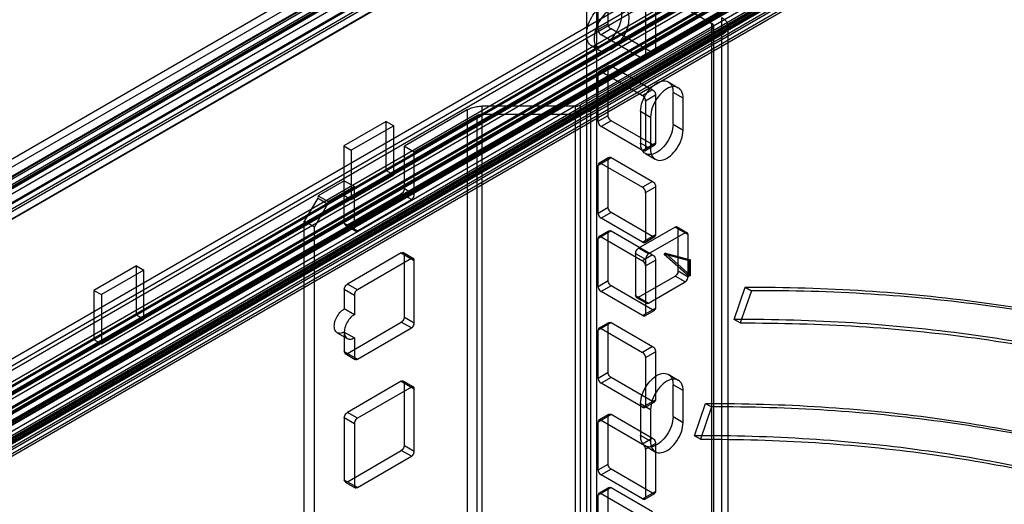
# Model space of a CAD drawing. Header units: millimetres. Extents: x 188 to 1028, y 131 to 1566.
# Tile 296 of 326: x 811 to 950, y 1185 to 1253. Entities that reach past the tile are written whole.
import ezdxf

# ---------------------------------------------------------------- set-up
doc = ezdxf.new("R2010")
doc.units = ezdxf.units.MM
doc.header["$LTSCALE"] = 110.325218
doc.layers.get('0').update_dxf_attribs({"linetype": 'CONTINUOUS'})

msp = doc.modelspace()

# ---------------------------------------------------------------- linework, layer by layer
at = {"color": 7, "linetype": 'CONTINUOUS'}
for p, q in [((627.41, 1128.31), (947.17, 1312.92)), ((947.17, 1311.7), (627.41, 1127.09)), ((631.48, 1128.09), (947.7, 1310.66)), ((947.6, 1310.67), (631.52, 1128.18)), ((632.54, 1127.64), (948.62, 1310.13)), ((948.76, 1309.88), (632.68, 1127.4)), ((632.68, 1127.15), (948.76, 1309.64)), ((949.11, 1309.02), (633.04, 1126.54)), ((630.95, 1127.5), (945.05, 1308.84)), ((946.11, 1308.23), (632.01, 1126.89)), ((632.68, 1124.95), (949.11, 1307.64)), ((948.86, 1307.66), (632.79, 1125.18)), ((947.56, 1306), (631.48, 1123.52)), ((631.62, 1123.27), (947.7, 1305.76)), ((948.76, 1305.31), (632.54, 1122.74)), ((948.72, 1305.22), (632.64, 1122.73)), ((641.87, 1098.17), (995.85, 1302.53)), ((995.85, 1301.55), (641.87, 1097.19)), ((642.58, 1095.96), (996.56, 1300.33)), ((997.41, 1299.84), (643.43, 1095.47)), ((653.19, 1114.9), (969.26, 1297.39)), ((653.61, 1114.17), (970.11, 1296.9)), ((969.48, 1295.88), (653.4, 1113.39)), ((654.25, 1111.68), (972.45, 1295.39)), ((971.53, 1294.69), (654.11, 1111.43)), ((654.11, 1112.17), (970.18, 1294.65)), ((654.25, 1110.7), (972.45, 1294.41)), ((655.31, 1111.47), (971.39, 1293.96)), ((971.43, 1294.7), (655.35, 1112.22)), ((972.73, 1294.41), (655.45, 1111.23)), ((972.63, 1294.18), (656.55, 1111.69)), ((656.65, 1111.96), (972.87, 1294.53)), ((972.77, 1294.54), (656.69, 1112.06)), ((659.06, 1111.52), (975.13, 1294)), ((654.81, 1110.21), (970.89, 1292.69)), ((657.02, 1110.32), (973.1, 1292.81)), ((973.22, 1292.66), (657.15, 1110.17)), ((657.31, 1109.75), (973.38, 1292.23)), ((975.06, 1293.27), (658.99, 1110.78)), ((659.13, 1110.54), (975.2, 1293.02)), ((975.2, 1292.98), (659.13, 1110.49)), ((659.48, 1109.88), (975.56, 1292.37)), ((973.51, 1292.08), (657.43, 1109.6)), ((658.49, 1108.98), (974.57, 1291.47)), ((974.67, 1291.46), (658.59, 1108.97)), ((974.69, 1291.48), (658.61, 1109)), ((658.78, 1109.23), (974.85, 1291.71)), ((974.88, 1291.73), (658.8, 1109.25)), ((974.98, 1291.72), (658.9, 1109.24)), ((659.13, 1109.11), (975.2, 1291.59)), ((975.27, 1291.53), (659.2, 1109.04)), ((976.18, 1292.01), (660.11, 1109.52)), ((976.28, 1292), (660.21, 1109.51)), ((660.25, 1109.62), (976.32, 1292.11)), ((975.44, 1290.07), (659.36, 1107.58)), ((659.72, 1107.27), (975.79, 1289.76)), ((976.02, 1289.47), (659.94, 1106.99)), ((660.19, 1107.81), (976.26, 1290.3)), ((976.33, 1290.12), (660.26, 1107.63)), ((660.26, 1107.02), (976.33, 1289.5)), ((976.27, 1289.37), (660.2, 1106.88)), ((623.7, 1094.12), (937.8, 1275.47)), ((623.7, 1092.9), (937.8, 1274.24)), ((630.24, 1090.35), (945.05, 1272.1)), ((946.11, 1271.49), (630.24, 1089.12)), ((630.74, 1090.3), (944.84, 1271.64)), ((631.49, 1089), (945.59, 1270.34)), ((892.83, 1261.64), (908.52, 1252.57)), ((890.85, 391), (890.85, 1260.33)), ((892.26, 391.82), (892.26, 1261.15)), ((893.85, 1252.51), (893.85, 1259.29)), ((892.44, 1251.69), (892.44, 1258.47)), ((900.57, 1255.41), (900.57, 1248.63)), ((899.15, 1254.59), (899.15, 1247.82)), ((909.94, 376.71), (909.94, 1253.39)), ((892.44, 1251.69), (893.85, 1252.51)), ((908.52, 377.53), (908.52, 1252.57)), ((908.82, 377.94), (908.82, 1252.16)), ((910.82, 377.94), (910.82, 1252.16)), ((908.52, 1251.76), (889.96, 1241.04)), ((909.94, 1250.94), (891.37, 1240.22)), ((894.28, 1251.78), (892.86, 1250.96)), ((898.73, 1247.57), (892.86, 1250.96)), ((900.14, 1248.39), (894.28, 1251.78)), ((891.54, 1249.39), (892.6, 1248.78)), ((898.73, 1247.57), (900.57, 1248.63)), ((899.03, 1247.54), (900.44, 1248.36)), ((892.44, 1245.51), (894.28, 1246.57)), ((892.56, 1245.78), (893.98, 1246.6)), ((893.85, 1239.55), (893.85, 1246.33)), ((894.28, 1246.57), (900.14, 1243.18)), ((892.44, 1238.73), (892.44, 1245.51)), ((892.86, 1245.75), (898.73, 1242.37)), ((902.37, 1244.29), (903.78, 1243.48)), ((900.14, 1243.18), (898.73, 1242.37)), ((899.15, 1241.63), (900.57, 1242.45)), ((900.57, 1242.45), (900.57, 1235.67)), ((903.04, 1238.31), (903.04, 1242.81)), ((904.46, 1241.99), (903.04, 1242.81)), ((876.06, 365.48), (876.06, 1240.87)), ((889.25, 1240.87), (876.06, 1240.87)), ((889.25, 365.48), (889.25, 1240.87)), ((889.96, 366.81), (889.96, 1241.04)), ((899.15, 1241.63), (899.15, 1234.85)), ((904.46, 1237.5), (904.46, 1241.99)), ((873.94, 1240.36), (865.04, 1235.22)), ((875.35, 1239.54), (866.45, 1234.41)), ((873.94, 1240.36), (873.94, 366.13)), ((875.35, 365.31), (875.35, 1239.54)), ((889.25, 1239.71), (876.06, 1239.71)), ((891.37, 1240.22), (891.37, 365.99)), ((892.44, 1238.73), (893.85, 1239.55)), ((898.45, 1240.15), (898.45, 1235.66)), ((898.45, 1240.15), (899.86, 1239.34)), ((899.86, 1239.34), (899.86, 1234.84)), ((862.49, 1238.72), (856.48, 1235.25)), ((863.55, 1238.11), (857.54, 1234.64)), ((862.49, 1231.78), (862.49, 1238.72)), ((862.49, 1238.72), (863.55, 1238.11)), ((863.55, 1231.17), (863.55, 1238.11)), ((894.28, 1238.81), (892.86, 1238)), ((898.73, 1234.61), (892.86, 1238)), ((900.14, 1235.43), (894.28, 1238.81)), ((903.04, 1238.31), (904.46, 1237.5)), ((856.48, 1235.25), (856.48, 1228.31)), ((856.48, 1235.25), (857.54, 1234.64)), ((865.04, 1229.22), (865.04, 1235.22)), ((865.04, 1235.22), (866.45, 1234.41)), ((899.86, 1234.84), (898.45, 1235.66)), ((898.73, 1234.61), (900.57, 1235.67)), ((899.03, 1234.58), (900.44, 1235.4)), ((857.54, 1234.64), (857.54, 1227.7)), ((866.45, 1228.4), (866.45, 1234.41)), ((899.12, 1234.17), (900.53, 1233.36)), ((892.44, 1232.55), (894.28, 1233.61)), ((892.44, 1225.77), (892.44, 1232.55)), ((892.56, 1232.82), (893.98, 1233.64)), ((892.86, 1232.79), (898.73, 1229.4)), ((893.85, 1226.59), (893.85, 1233.36)), ((894.28, 1233.61), (900.14, 1230.22)), ((856.48, 1228.31), (862.49, 1231.78)), ((857.54, 1227.7), (863.55, 1231.17)), ((862.49, 1231.78), (863.55, 1231.17)), ((856.55, 1230.32), (852.87, 1228.2)), ((856.55, 1224.32), (856.55, 1230.32)), ((856.55, 1230.32), (857.97, 1229.51)), ((900.14, 1230.22), (898.73, 1229.4)), ((852.87, 1228.2), (854.28, 1227.38)), ((857.97, 1229.51), (854.28, 1227.38)), ((856.48, 1228.31), (857.54, 1227.7)), ((856.98, 1224.08), (864.61, 1228.49)), ((857.97, 1223.51), (857.97, 1229.51)), ((866.03, 1227.67), (864.61, 1228.49)), ((865.04, 1229.22), (866.45, 1228.4)), ((899.15, 1228.67), (900.57, 1229.49)), ((899.15, 1228.67), (899.15, 1221.89)), ((900.57, 1229.49), (900.57, 1222.71)), ((852.78, 1227.88), (850.89, 1224.61)), ((852.31, 1223.79), (854.2, 1227.06)), ((854.18, 1227.03), (852.77, 1227.85)), ((858.39, 1223.26), (866.03, 1227.67)), ((892.44, 1225.77), (893.85, 1226.59)), ((894.28, 1225.85), (892.86, 1225.04)), ((900.14, 1222.46), (894.28, 1225.85)), ((850.89, 355.28), (850.89, 1224.61)), ((852.31, 1223.79), (850.89, 1224.61)), ((856.55, 1224.32), (858.39, 1223.26)), ((856.68, 1224.05), (858.09, 1223.23)), ((898.73, 1221.65), (892.86, 1225.04)), ((852.31, 354.46), (852.31, 1223.79)), ((894.28, 1223.24), (892.44, 1222.18)), ((892.56, 1222.45), (893.98, 1223.27)), ((893.85, 1216.22), (893.85, 1222.99)), ((894.28, 1223.24), (900.14, 1219.85)), ((903.33, 1223.78), (898.16, 1220.8)), ((898.73, 1221.65), (900.57, 1222.71)), ((904.74, 1222.96), (899.58, 1219.98)), ((903.33, 1223.78), (905.16, 1222.72)), ((903.63, 1223.81), (905.04, 1222.99)), ((903.75, 1217.58), (903.75, 1223.54)), ((905.16, 1216.76), (905.16, 1222.72)), ((892.44, 1215.4), (892.44, 1222.18)), ((892.86, 1222.42), (898.73, 1219.03)), ((899.03, 1221.62), (900.44, 1222.43)), ((864.61, 1220.14), (856.98, 1215.73)), ((864.61, 1220.14), (866.45, 1219.08)), ((864.91, 1220.17), (866.33, 1219.35)), ((865.04, 1211.07), (865.04, 1219.89)), ((897.74, 1220.07), (897.74, 1214.11)), ((897.74, 1220.07), (899.15, 1219.25)), ((899.58, 1219.98), (898.16, 1220.8)), ((900.14, 1219.85), (898.73, 1219.03)), ((901.98, 1220.1), (901.77, 1219.97)), ((905.31, 1219.03), (901.77, 1219.97)), ((901.77, 1219.97), (905.31, 1216.84)), ((901.98, 1220.1), (905.52, 1219.15)), ((905.52, 1216.96), (901.98, 1220.1)), ((866.03, 1219.32), (858.39, 1214.91)), ((866.45, 1210.26), (866.45, 1219.08)), ((899.15, 1219.25), (899.15, 1211.52)), ((899.15, 1218.3), (900.57, 1219.12)), ((900.57, 1219.12), (900.57, 1212.34)), ((905.52, 1219.15), (905.31, 1219.03)), ((905.31, 1216.84), (905.31, 1219.03)), ((905.52, 1216.96), (905.52, 1219.15)), ((827.14, 1218.31), (821.13, 1214.84)), ((828.2, 1217.7), (822.19, 1214.23)), ((827.14, 1211.37), (827.14, 1218.31)), ((827.14, 1218.31), (828.2, 1217.7)), ((828.2, 1210.76), (828.2, 1217.7)), ((903.75, 1217.58), (905.16, 1216.76)), ((858.39, 1214.91), (856.98, 1215.73)), ((892.44, 1215.4), (893.85, 1216.22)), ((898.16, 1213.86), (903.33, 1216.84)), ((899.58, 1213.04), (904.74, 1216.02)), ((904.74, 1216.02), (903.33, 1216.84)), ((905.52, 1216.96), (905.31, 1216.84)), ((821.13, 1214.84), (821.13, 1207.9)), ((821.13, 1214.84), (822.19, 1214.23)), ((822.19, 1214.23), (822.19, 1207.29)), ((856.55, 1214.99), (856.55, 1212.22)), ((856.55, 1214.99), (857.97, 1214.18)), ((894.28, 1215.48), (892.86, 1214.67)), ((898.73, 1211.28), (892.86, 1214.67)), ((900.14, 1212.09), (894.28, 1215.48)), ((911.69, 1210.72), (913.26, 1215.28)), ((914.11, 1214.79), (912.54, 1210.23)), ((913.26, 1215.28), (914.11, 1214.79)), ((857.97, 1214.18), (857.97, 1211.4)), ((897.74, 1214.11), (899.58, 1213.04)), ((897.86, 1213.83), (899.28, 1213.01)), ((857.97, 1211.4), (856.55, 1212.22)), ((898.73, 1211.28), (900.57, 1212.34)), ((899.03, 1211.25), (900.44, 1212.06)), ((821.13, 1207.9), (827.14, 1211.37)), ((822.19, 1207.29), (828.2, 1210.76)), ((827.14, 1211.37), (828.2, 1210.76)), ((856.98, 1205.93), (864.61, 1210.34)), ((866.03, 1209.52), (864.61, 1210.34)), ((865.04, 1211.07), (866.45, 1210.26)), ((894.28, 1210.28), (892.44, 1209.22)), ((892.56, 1209.49), (893.98, 1210.31)), ((894.28, 1210.28), (900.14, 1206.89)), ((912.54, 1210.23), (911.69, 1210.72)), ((855.55, 1208.85), (856.97, 1208.04)), ((856.55, 1208.95), (856.55, 1206.18)), ((856.55, 1208.95), (857.97, 1208.14)), ((858.39, 1205.11), (866.03, 1209.52)), ((892.44, 1202.44), (892.44, 1209.22)), ((892.86, 1209.46), (898.73, 1206.07)), ((893.85, 1203.26), (893.85, 1210.03)), ((821.13, 1207.9), (822.19, 1207.29)), ((857.97, 1208.14), (857.97, 1205.36)), ((856.55, 1206.18), (858.39, 1205.11)), ((856.68, 1205.9), (858.09, 1205.08)), ((900.14, 1206.89), (898.73, 1206.07)), ((899.15, 1205.34), (900.57, 1206.15)), ((900.57, 1206.15), (900.57, 1199.38)), ((899.15, 1205.34), (899.15, 1198.56)), ((892.44, 1202.44), (893.85, 1203.26)), ((864.61, 1201.99), (856.98, 1197.58)), ((864.61, 1201.99), (866.45, 1200.93)), ((864.91, 1202.02), (866.33, 1201.2)), ((865.04, 1192.93), (865.04, 1201.75)), ((894.28, 1202.52), (892.86, 1201.7)), ((898.73, 1198.32), (892.86, 1201.7)), ((900.14, 1199.13), (894.28, 1202.52)), ((902.37, 1202.97), (903.78, 1202.15)), ((866.03, 1201.17), (858.39, 1196.77)), ((866.45, 1192.11), (866.45, 1200.93)), ((903.04, 1196.99), (903.04, 1201.48)), ((904.46, 1200.66), (903.04, 1201.48)), ((904.46, 1196.17), (904.46, 1200.66)), ((898.73, 1198.32), (900.57, 1199.38)), ((899.03, 1198.29), (900.44, 1199.1)), ((858.39, 1196.77), (856.98, 1197.58)), ((898.45, 1198.83), (898.45, 1194.34)), ((898.45, 1198.83), (899.86, 1198.01)), ((899.86, 1198.01), (899.86, 1193.52)), ((906.06, 1194.28), (907.63, 1198.85)), ((908.48, 1198.36), (906.91, 1193.79)), ((907.63, 1198.85), (908.48, 1198.36)), ((856.55, 1196.85), (856.55, 1188.03)), ((856.55, 1196.85), (857.97, 1196.03)), ((892.44, 1196.25), (894.28, 1197.32)), ((892.44, 1189.48), (892.44, 1196.25)), ((892.56, 1196.53), (893.98, 1197.35)), ((892.86, 1196.5), (898.73, 1193.11)), ((893.85, 1190.29), (893.85, 1197.07)), ((894.28, 1197.32), (900.14, 1193.93)), ((903.04, 1196.99), (904.46, 1196.17)), ((857.97, 1196.03), (857.97, 1187.21)), ((899.86, 1193.52), (898.45, 1194.34)), ((900.14, 1193.93), (898.73, 1193.11)), ((906.91, 1193.79), (906.06, 1194.28)), ((856.98, 1187.78), (864.61, 1192.19)), ((866.03, 1191.38), (864.61, 1192.19)), ((865.04, 1192.93), (866.45, 1192.11)), ((899.12, 1192.85), (900.53, 1192.03)), ((899.15, 1192.38), (900.57, 1193.19)), ((899.15, 1192.38), (899.15, 1185.6)), ((900.57, 1193.19), (900.57, 1186.42)), ((858.39, 1186.97), (866.03, 1191.38)), ((892.44, 1189.48), (893.85, 1190.29)), ((894.28, 1189.56), (892.86, 1188.74)), ((900.14, 1186.17), (894.28, 1189.56)), ((858.39, 1186.97), (856.55, 1188.03)), ((898.73, 1185.35), (892.86, 1188.74)), ((856.68, 1187.75), (858.09, 1186.94)), ((894.28, 1186.95), (892.44, 1185.88)), ((892.56, 1186.16), (893.98, 1186.98)), ((893.85, 1179.92), (893.85, 1186.7)), ((894.28, 1186.95), (900.14, 1183.56)), ((898.73, 1185.35), (900.57, 1186.42)), ((892.44, 1179.11), (892.44, 1185.88)), ((892.86, 1186.13), (898.73, 1182.74)), ((899.03, 1185.32), (900.44, 1186.14))]:
    msp.add_line(p, q, dxfattribs=at)
for points, knots in [([(890.81, 1250.99), (890.81, 1251.4), (890.96, 1252.26), (891.49, 1253.45), (892.27, 1254.51), (893.18, 1255.28), (894.14, 1255.68), (895.08, 1255.55), (895.68, 1254.81), (895.76, 1254.19), (895.76, 1253.85)], [0, 0, 0, 0, 0.139572, 0.292523, 0.444821, 0.583636, 0.698028, 0.791055, 0.884598, 1, 1, 1, 1]), ([(896.82, 1253.24), (896.82, 1253.57), (896.74, 1254.19), (896.15, 1254.93), (895.22, 1255.07), (894.26, 1254.68), (893.34, 1253.92), (892.56, 1252.86), (892.03, 1251.65), (891.87, 1250.79), (891.87, 1250.38)], [0, 0, 0, 0, 0.114864, 0.207597, 0.299913, 0.413869, 0.552143, 0.705066, 0.859645, 1, 1, 1, 1]), ([(895.76, 1253.85), (895.76, 1253.44), (895.61, 1252.59), (895.08, 1251.39), (894.31, 1250.33), (893.39, 1249.56), (892.43, 1249.16), (891.49, 1249.29), (890.89, 1250.03), (890.81, 1250.65), (890.81, 1250.99)], [0, 0, 0, 0, 0.139572, 0.292523, 0.444821, 0.583636, 0.698028, 0.791055, 0.884598, 1, 1, 1, 1]), ([(891.87, 1250.38), (891.87, 1250.04), (891.95, 1249.42), (892.54, 1248.69), (893.47, 1248.54), (894.43, 1248.93), (895.35, 1249.7), (896.13, 1250.76), (896.67, 1251.96), (896.82, 1252.83), (896.82, 1253.24)], [0, 0, 0, 0, 0.114864, 0.207597, 0.299913, 0.413869, 0.552143, 0.705066, 0.859645, 1, 1, 1, 1]), ([(909.94, 1253.39), (910.19, 1253.25), (910.61, 1252.92), (910.91, 1252.16), (910.61, 1251.41), (910.19, 1251.08), (909.94, 1250.94)], [0, 0, 0, 0, 0.277328, 0.500001, 0.722674, 1, 1, 1, 1]), ([(894.28, 1251.78), (894.2, 1251.82), (894.05, 1251.96), (893.9, 1252.21), (893.85, 1252.41), (893.85, 1252.51)], [0, 0, 0, 0, 0.314239, 0.6563, 1, 1, 1, 1]), ([(908.52, 1251.76), (908.63, 1251.82), (908.82, 1251.97), (908.82, 1252.36), (908.63, 1252.51), (908.52, 1252.57)], [0, 0, 0, 0, 0.356071, 0.643815, 1, 1, 1, 1]), ([(892.44, 1251.69), (892.44, 1251.6), (892.48, 1251.41), (892.63, 1251.15), (892.77, 1251.01), (892.86, 1250.96)], [0, 0, 0, 0, 0.31424, 0.656302, 1, 1, 1, 1]), ([(898.73, 1247.57), (898.79, 1247.54), (899, 1247.44), (899.15, 1247.69), (899.15, 1247.82)], [0, 0, 0, 0, 0.366154, 1, 1, 1, 1]), ([(900.57, 1248.63), (900.57, 1248.56), (900.54, 1248.34), (900.25, 1248.33), (900.14, 1248.39)], [0, 0, 0, 0, 0.366159, 1, 1, 1, 1]), ([(893.85, 1246.33), (893.85, 1246.4), (893.88, 1246.62), (894.17, 1246.63), (894.28, 1246.57)], [0, 0, 0, 0, 0.366159, 1, 1, 1, 1]), ([(892.86, 1245.75), (892.8, 1245.79), (892.59, 1245.88), (892.44, 1245.63), (892.44, 1245.51)], [0, 0, 0, 0, 0.366154, 1, 1, 1, 1]), ([(898.45, 1240.15), (898.45, 1240.59), (898.64, 1241.51), (899.26, 1242.75), (900.13, 1243.76), (901.12, 1244.4), (902.18, 1244.52), (902.95, 1243.82), (903.04, 1243.16), (903.04, 1242.81)], [0, 0, 0, 0, 0.162808, 0.337915, 0.506803, 0.652034, 0.765633, 0.870556, 1, 1, 1, 1]), ([(904.46, 1241.99), (904.46, 1242.34), (904.37, 1243), (903.6, 1243.7), (902.55, 1243.6), (901.57, 1242.96), (900.68, 1241.95), (900.05, 1240.7), (899.86, 1239.78), (899.86, 1239.34)], [0, 0, 0, 0, 0.130231, 0.233176, 0.344878, 0.489738, 0.658604, 0.836048, 1, 1, 1, 1]), ([(899.15, 1241.63), (899.15, 1241.72), (899.11, 1241.92), (898.97, 1242.17), (898.82, 1242.32), (898.73, 1242.37)], [0, 0, 0, 0, 0.31424, 0.656302, 1, 1, 1, 1]), ([(900.14, 1243.18), (900.22, 1243.14), (900.37, 1243), (900.52, 1242.75), (900.57, 1242.55), (900.57, 1242.45)], [0, 0, 0, 0, 0.314239, 0.6563, 1, 1, 1, 1]), ([(873.94, 1240.36), (874.13, 1240.47), (874.57, 1240.66), (875.29, 1240.83), (875.8, 1240.87), (876.06, 1240.87)], [0, 0, 0, 0, 0.308562, 0.646424, 1, 1, 1, 1]), ([(889.25, 1240.87), (889.34, 1240.87), (889.51, 1240.88), (889.74, 1240.94), (889.89, 1241), (889.96, 1241.04)], [0, 0, 0, 0, 0.353599, 0.691418, 1, 1, 1, 1]), ([(876.06, 1239.71), (875.97, 1239.71), (875.8, 1239.7), (875.56, 1239.64), (875.42, 1239.58), (875.35, 1239.54)], [0, 0, 0, 0, 0.353576, 0.691438, 1, 1, 1, 1]), ([(891.37, 1240.22), (891.17, 1240.11), (890.74, 1239.92), (890.02, 1239.75), (889.51, 1239.71), (889.25, 1239.71)], [0, 0, 0, 0, 0.308562, 0.646424, 1, 1, 1, 1]), ([(894.28, 1238.81), (894.2, 1238.86), (894.05, 1238.99), (893.9, 1239.25), (893.85, 1239.45), (893.85, 1239.55)], [0, 0, 0, 0, 0.314239, 0.6563, 1, 1, 1, 1]), ([(892.44, 1238.73), (892.44, 1238.64), (892.48, 1238.45), (892.63, 1238.19), (892.77, 1238.05), (892.86, 1238)], [0, 0, 0, 0, 0.31424, 0.656302, 1, 1, 1, 1]), ([(903.04, 1238.31), (903.04, 1237.87), (902.85, 1236.96), (902.23, 1235.72), (901.35, 1234.7), (900.37, 1234.06), (899.32, 1233.95), (898.54, 1234.64), (898.45, 1235.31), (898.45, 1235.66)], [0, 0, 0, 0, 0.162893, 0.338518, 0.507398, 0.652856, 0.765203, 0.869081, 1, 1, 1, 1]), ([(899.86, 1234.84), (899.86, 1234.49), (899.95, 1233.83), (900.72, 1233.14), (901.77, 1233.24), (902.75, 1233.87), (903.64, 1234.88), (904.27, 1236.13), (904.46, 1237.05), (904.46, 1237.5)], [0, 0, 0, 0, 0.130231, 0.233176, 0.344878, 0.489738, 0.658604, 0.836048, 1, 1, 1, 1]), ([(900.57, 1235.67), (900.57, 1235.6), (900.54, 1235.37), (900.25, 1235.36), (900.14, 1235.43)], [0, 0, 0, 0, 0.366159, 1, 1, 1, 1]), ([(898.73, 1234.61), (898.79, 1234.57), (899, 1234.48), (899.15, 1234.73), (899.15, 1234.85)], [0, 0, 0, 0, 0.366154, 1, 1, 1, 1]), ([(892.86, 1232.79), (892.8, 1232.83), (892.59, 1232.92), (892.44, 1232.67), (892.44, 1232.55)], [0, 0, 0, 0, 0.366154, 1, 1, 1, 1]), ([(893.85, 1233.36), (893.85, 1233.44), (893.88, 1233.66), (894.17, 1233.67), (894.28, 1233.61)], [0, 0, 0, 0, 0.366159, 1, 1, 1, 1]), ([(900.14, 1230.22), (900.22, 1230.17), (900.37, 1230.04), (900.52, 1229.79), (900.57, 1229.59), (900.57, 1229.49)], [0, 0, 0, 0, 0.314239, 0.6563, 1, 1, 1, 1]), ([(865.04, 1229.22), (865.04, 1229.13), (864.99, 1228.94), (864.85, 1228.68), (864.7, 1228.54), (864.61, 1228.49)], [0, 0, 0, 0, 0.314241, 0.656303, 1, 1, 1, 1]), ([(866.03, 1227.67), (866.11, 1227.72), (866.25, 1227.85), (866.4, 1228.1), (866.45, 1228.3), (866.45, 1228.4)], [0, 0, 0, 0, 0.314238, 0.6563, 1, 1, 1, 1]), ([(899.15, 1228.67), (899.15, 1228.76), (899.11, 1228.95), (898.97, 1229.21), (898.82, 1229.35), (898.73, 1229.4)], [0, 0, 0, 0, 0.31424, 0.656302, 1, 1, 1, 1]), ([(892.44, 1225.77), (892.44, 1225.68), (892.48, 1225.49), (892.63, 1225.23), (892.77, 1225.09), (892.86, 1225.04)], [0, 0, 0, 0, 0.31424, 0.656302, 1, 1, 1, 1]), ([(894.28, 1225.85), (894.2, 1225.9), (894.05, 1226.03), (893.9, 1226.29), (893.85, 1226.49), (893.85, 1226.59)], [0, 0, 0, 0, 0.314239, 0.6563, 1, 1, 1, 1]), ([(856.98, 1224.08), (856.91, 1224.04), (856.71, 1223.95), (856.55, 1224.2), (856.55, 1224.32)], [0, 0, 0, 0, 0.366154, 1, 1, 1, 1]), ([(857.97, 1223.51), (857.97, 1223.43), (857.99, 1223.21), (858.28, 1223.2), (858.39, 1223.26)], [0, 0, 0, 0, 0.36616, 1, 1, 1, 1]), ([(893.85, 1222.99), (893.85, 1223.07), (893.88, 1223.29), (894.17, 1223.3), (894.28, 1223.24)], [0, 0, 0, 0, 0.366159, 1, 1, 1, 1]), ([(900.57, 1222.71), (900.57, 1222.64), (900.54, 1222.41), (900.25, 1222.4), (900.14, 1222.46)], [0, 0, 0, 0, 0.366159, 1, 1, 1, 1]), ([(903.33, 1223.78), (903.39, 1223.82), (903.6, 1223.91), (903.75, 1223.66), (903.75, 1223.54)], [0, 0, 0, 0, 0.366154, 1, 1, 1, 1]), ([(905.16, 1222.72), (905.16, 1222.79), (905.14, 1223.02), (904.85, 1223.03), (904.74, 1222.96)], [0, 0, 0, 0, 0.36616, 1, 1, 1, 1]), ([(892.86, 1222.42), (892.8, 1222.46), (892.59, 1222.55), (892.44, 1222.3), (892.44, 1222.18)], [0, 0, 0, 0, 0.366154, 1, 1, 1, 1]), ([(898.73, 1221.65), (898.79, 1221.61), (899, 1221.52), (899.15, 1221.77), (899.15, 1221.89)], [0, 0, 0, 0, 0.366154, 1, 1, 1, 1]), ([(864.61, 1220.14), (864.67, 1220.17), (864.88, 1220.26), (865.04, 1220.02), (865.04, 1219.89)], [0, 0, 0, 0, 0.366154, 1, 1, 1, 1]), ([(897.74, 1220.07), (897.74, 1220.16), (897.78, 1220.35), (897.93, 1220.61), (898.08, 1220.75), (898.16, 1220.8)], [0, 0, 0, 0, 0.314241, 0.656303, 1, 1, 1, 1]), ([(899.58, 1219.98), (899.5, 1219.94), (899.35, 1219.8), (899.2, 1219.55), (899.15, 1219.35), (899.15, 1219.25)], [0, 0, 0, 0, 0.314238, 0.6563, 1, 1, 1, 1]), ([(900.14, 1219.85), (900.22, 1219.81), (900.37, 1219.67), (900.52, 1219.42), (900.57, 1219.22), (900.57, 1219.12)], [0, 0, 0, 0, 0.314239, 0.6563, 1, 1, 1, 1]), ([(866.45, 1219.08), (866.45, 1219.15), (866.43, 1219.37), (866.13, 1219.38), (866.03, 1219.32)], [0, 0, 0, 0, 0.36616, 1, 1, 1, 1]), ([(899.15, 1218.3), (899.15, 1218.39), (899.11, 1218.58), (898.97, 1218.84), (898.82, 1218.98), (898.73, 1219.03)], [0, 0, 0, 0, 0.31424, 0.656302, 1, 1, 1, 1]), ([(903.75, 1217.58), (903.75, 1217.48), (903.71, 1217.29), (903.56, 1217.03), (903.41, 1216.89), (903.33, 1216.84)], [0, 0, 0, 0, 0.314241, 0.656303, 1, 1, 1, 1]), ([(856.55, 1214.99), (856.55, 1215.09), (856.6, 1215.28), (856.74, 1215.53), (856.89, 1215.68), (856.98, 1215.73)], [0, 0, 0, 0, 0.314241, 0.656303, 1, 1, 1, 1]), ([(894.28, 1215.48), (894.2, 1215.53), (894.05, 1215.66), (893.9, 1215.92), (893.85, 1216.12), (893.85, 1216.22)], [0, 0, 0, 0, 0.314239, 0.6563, 1, 1, 1, 1]), ([(904.74, 1216.02), (904.82, 1216.07), (904.96, 1216.2), (905.11, 1216.46), (905.16, 1216.66), (905.16, 1216.76)], [0, 0, 0, 0, 0.314238, 0.6563, 1, 1, 1, 1]), ([(858.39, 1214.91), (858.31, 1214.87), (858.17, 1214.73), (858.02, 1214.48), (857.97, 1214.28), (857.97, 1214.18)], [0, 0, 0, 0, 0.314238, 0.6563, 1, 1, 1, 1]), ([(892.44, 1215.4), (892.44, 1215.31), (892.48, 1215.12), (892.63, 1214.86), (892.77, 1214.72), (892.86, 1214.67)], [0, 0, 0, 0, 0.31424, 0.656302, 1, 1, 1, 1]), ([(913.26, 1215.28), (918.91, 1215.31), (930.1, 1214.99), (946.64, 1213.35), (957.45, 1211.48), (962.76, 1210.35)], [0, 0, 0, 0, 0.340199, 0.673206, 1, 1, 1, 1]), ([(963.61, 1209.86), (958.3, 1210.99), (947.49, 1212.86), (930.94, 1214.5), (919.76, 1214.82), (914.11, 1214.79)], [0, 0, 0, 0, 0.326794, 0.659801, 1, 1, 1, 1]), ([(898.16, 1213.86), (898.1, 1213.82), (897.89, 1213.73), (897.74, 1213.98), (897.74, 1214.11)], [0, 0, 0, 0, 0.366154, 1, 1, 1, 1]), ([(899.15, 1213.29), (899.15, 1213.22), (899.18, 1212.99), (899.47, 1212.98), (899.58, 1213.04)], [0, 0, 0, 0, 0.36616, 1, 1, 1, 1]), ([(856.55, 1208.95), (856.36, 1208.84), (855.98, 1208.69), (855.38, 1208.88), (855.11, 1209.47), (855.14, 1210.19), (855.41, 1210.98), (855.88, 1211.69), (856.31, 1212.08), (856.55, 1212.22)], [0, 0, 0, 0, 0.130229, 0.233173, 0.344877, 0.489739, 0.658606, 0.83605, 1, 1, 1, 1]), ([(898.73, 1211.28), (898.79, 1211.24), (899, 1211.15), (899.15, 1211.4), (899.15, 1211.52)], [0, 0, 0, 0, 0.366154, 1, 1, 1, 1]), ([(900.57, 1212.34), (900.57, 1212.27), (900.54, 1212.04), (900.25, 1212.03), (900.14, 1212.09)], [0, 0, 0, 0, 0.366159, 1, 1, 1, 1]), ([(857.97, 1211.4), (857.73, 1211.27), (857.3, 1210.88), (856.83, 1210.17), (856.56, 1209.39), (856.52, 1208.67), (856.79, 1208.07), (857.39, 1207.87), (857.78, 1208.03), (857.97, 1208.14)], [0, 0, 0, 0, 0.162891, 0.338516, 0.507397, 0.652857, 0.765205, 0.869083, 1, 1, 1, 1]), ([(865.04, 1211.07), (865.04, 1210.98), (864.99, 1210.79), (864.85, 1210.53), (864.7, 1210.39), (864.61, 1210.34)], [0, 0, 0, 0, 0.314241, 0.656303, 1, 1, 1, 1]), ([(866.03, 1209.52), (866.11, 1209.57), (866.25, 1209.7), (866.4, 1209.96), (866.45, 1210.16), (866.45, 1210.26)], [0, 0, 0, 0, 0.314238, 0.6563, 1, 1, 1, 1]), ([(893.85, 1210.03), (893.85, 1210.1), (893.88, 1210.33), (894.17, 1210.34), (894.28, 1210.28)], [0, 0, 0, 0, 0.366159, 1, 1, 1, 1]), ([(960.77, 1205.83), (955.51, 1206.95), (944.79, 1208.8), (928.39, 1210.43), (917.3, 1210.74), (911.69, 1210.72)], [0, 0, 0, 0, 0.326794, 0.659801, 1, 1, 1, 1]), ([(912.54, 1210.23), (918.14, 1210.25), (929.24, 1209.94), (945.64, 1208.32), (956.35, 1206.46), (961.62, 1205.34)], [0, 0, 0, 0, 0.340199, 0.673206, 1, 1, 1, 1]), ([(892.86, 1209.46), (892.8, 1209.5), (892.59, 1209.59), (892.44, 1209.34), (892.44, 1209.22)], [0, 0, 0, 0, 0.366154, 1, 1, 1, 1]), ([(856.98, 1205.93), (856.91, 1205.89), (856.71, 1205.8), (856.55, 1206.05), (856.55, 1206.18)], [0, 0, 0, 0, 0.366154, 1, 1, 1, 1]), ([(899.15, 1205.34), (899.15, 1205.43), (899.11, 1205.62), (898.97, 1205.88), (898.82, 1206.02), (898.73, 1206.07)], [0, 0, 0, 0, 0.31424, 0.656302, 1, 1, 1, 1]), ([(900.14, 1206.89), (900.22, 1206.84), (900.37, 1206.71), (900.52, 1206.46), (900.57, 1206.26), (900.57, 1206.15)], [0, 0, 0, 0, 0.314239, 0.6563, 1, 1, 1, 1]), ([(857.97, 1205.36), (857.97, 1205.29), (857.99, 1205.06), (858.28, 1205.05), (858.39, 1205.11)], [0, 0, 0, 0, 0.36616, 1, 1, 1, 1]), ([(894.28, 1202.52), (894.2, 1202.57), (894.05, 1202.7), (893.9, 1202.95), (893.85, 1203.16), (893.85, 1203.26)], [0, 0, 0, 0, 0.314239, 0.6563, 1, 1, 1, 1]), ([(898.45, 1198.83), (898.45, 1199.27), (898.64, 1200.19), (899.26, 1201.42), (900.14, 1202.44), (901.12, 1203.08), (902.17, 1203.19), (902.95, 1202.5), (903.04, 1201.83), (903.04, 1201.48)], [0, 0, 0, 0, 0.162893, 0.338518, 0.507398, 0.652856, 0.765203, 0.869081, 1, 1, 1, 1]), ([(864.61, 1201.99), (864.67, 1202.03), (864.88, 1202.12), (865.04, 1201.87), (865.04, 1201.75)], [0, 0, 0, 0, 0.366154, 1, 1, 1, 1]), ([(892.44, 1202.44), (892.44, 1202.35), (892.48, 1202.16), (892.63, 1201.9), (892.77, 1201.75), (892.86, 1201.7)], [0, 0, 0, 0, 0.31424, 0.656302, 1, 1, 1, 1]), ([(904.46, 1200.66), (904.46, 1201.02), (904.37, 1201.68), (903.6, 1202.37), (902.55, 1202.27), (901.57, 1201.64), (900.68, 1200.62), (900.05, 1199.38), (899.86, 1198.45), (899.86, 1198.01)], [0, 0, 0, 0, 0.130231, 0.233176, 0.344878, 0.489738, 0.658604, 0.836048, 1, 1, 1, 1]), ([(866.45, 1200.93), (866.45, 1201), (866.43, 1201.23), (866.13, 1201.24), (866.03, 1201.17)], [0, 0, 0, 0, 0.36616, 1, 1, 1, 1]), ([(900.57, 1199.38), (900.57, 1199.31), (900.54, 1199.08), (900.25, 1199.07), (900.14, 1199.13)], [0, 0, 0, 0, 0.366159, 1, 1, 1, 1]), ([(856.55, 1196.85), (856.55, 1196.94), (856.6, 1197.13), (856.74, 1197.39), (856.89, 1197.53), (856.98, 1197.58)], [0, 0, 0, 0, 0.314241, 0.656303, 1, 1, 1, 1]), ([(898.73, 1198.32), (898.79, 1198.28), (899, 1198.19), (899.15, 1198.44), (899.15, 1198.56)], [0, 0, 0, 0, 0.366154, 1, 1, 1, 1]), ([(907.63, 1198.85), (913.1, 1198.87), (923.94, 1198.56), (939.98, 1196.98), (950.45, 1195.16), (955.6, 1194.07)], [0, 0, 0, 0, 0.340198, 0.673205, 1, 1, 1, 1]), ([(956.44, 1193.58), (951.3, 1194.67), (940.82, 1196.49), (924.79, 1198.07), (913.95, 1198.38), (908.48, 1198.36)], [0, 0, 0, 0, 0.326795, 0.659802, 1, 1, 1, 1]), ([(858.39, 1196.77), (858.31, 1196.72), (858.17, 1196.58), (858.02, 1196.33), (857.97, 1196.13), (857.97, 1196.03)], [0, 0, 0, 0, 0.314238, 0.6563, 1, 1, 1, 1]), ([(892.86, 1196.5), (892.8, 1196.54), (892.59, 1196.63), (892.44, 1196.38), (892.44, 1196.25)], [0, 0, 0, 0, 0.366154, 1, 1, 1, 1]), ([(893.85, 1197.07), (893.85, 1197.14), (893.88, 1197.37), (894.17, 1197.38), (894.28, 1197.32)], [0, 0, 0, 0, 0.366159, 1, 1, 1, 1]), ([(903.04, 1196.99), (903.04, 1196.55), (902.85, 1195.63), (902.23, 1194.39), (901.35, 1193.37), (900.37, 1192.74), (899.32, 1192.62), (898.54, 1193.31), (898.45, 1193.98), (898.45, 1194.34)], [0, 0, 0, 0, 0.162893, 0.338518, 0.507398, 0.652856, 0.765203, 0.869081, 1, 1, 1, 1]), ([(899.86, 1193.52), (899.86, 1193.17), (899.95, 1192.5), (900.72, 1191.81), (901.77, 1191.91), (902.75, 1192.54), (903.64, 1193.56), (904.27, 1194.8), (904.46, 1195.73), (904.46, 1196.17)], [0, 0, 0, 0, 0.130231, 0.233176, 0.344878, 0.489738, 0.658604, 0.836048, 1, 1, 1, 1]), ([(900.14, 1193.93), (900.22, 1193.88), (900.37, 1193.75), (900.52, 1193.49), (900.57, 1193.29), (900.57, 1193.19)], [0, 0, 0, 0, 0.314239, 0.6563, 1, 1, 1, 1]), ([(953.61, 1189.54), (948.51, 1190.63), (938.12, 1192.43), (922.24, 1194), (911.49, 1194.31), (906.06, 1194.28)], [0, 0, 0, 0, 0.326795, 0.659802, 1, 1, 1, 1]), ([(906.91, 1193.79), (912.34, 1193.82), (923.08, 1193.51), (938.97, 1191.94), (949.35, 1190.14), (954.45, 1189.05)], [0, 0, 0, 0, 0.340198, 0.673205, 1, 1, 1, 1]), ([(865.04, 1192.93), (865.04, 1192.84), (864.99, 1192.64), (864.85, 1192.39), (864.7, 1192.24), (864.61, 1192.19)], [0, 0, 0, 0, 0.314241, 0.656303, 1, 1, 1, 1]), ([(866.03, 1191.38), (866.11, 1191.42), (866.25, 1191.56), (866.4, 1191.81), (866.45, 1192.01), (866.45, 1192.11)], [0, 0, 0, 0, 0.314238, 0.6563, 1, 1, 1, 1]), ([(899.15, 1192.38), (899.15, 1192.47), (899.11, 1192.66), (898.97, 1192.92), (898.82, 1193.06), (898.73, 1193.11)], [0, 0, 0, 0, 0.31424, 0.656302, 1, 1, 1, 1]), ([(892.44, 1189.48), (892.44, 1189.39), (892.48, 1189.19), (892.63, 1188.94), (892.77, 1188.79), (892.86, 1188.74)], [0, 0, 0, 0, 0.31424, 0.656302, 1, 1, 1, 1]), ([(894.28, 1189.56), (894.2, 1189.6), (894.05, 1189.74), (893.9, 1189.99), (893.85, 1190.19), (893.85, 1190.29)], [0, 0, 0, 0, 0.314239, 0.6563, 1, 1, 1, 1]), ([(856.98, 1187.78), (856.91, 1187.75), (856.71, 1187.66), (856.55, 1187.9), (856.55, 1188.03)], [0, 0, 0, 0, 0.366154, 1, 1, 1, 1]), ([(857.97, 1187.21), (857.97, 1187.14), (857.99, 1186.91), (858.28, 1186.91), (858.39, 1186.97)], [0, 0, 0, 0, 0.36616, 1, 1, 1, 1]), ([(893.85, 1186.7), (893.85, 1186.77), (893.88, 1187), (894.17, 1187.01), (894.28, 1186.95)], [0, 0, 0, 0, 0.366159, 1, 1, 1, 1]), ([(900.57, 1186.42), (900.57, 1186.34), (900.54, 1186.12), (900.25, 1186.11), (900.14, 1186.17)], [0, 0, 0, 0, 0.366159, 1, 1, 1, 1]), ([(892.86, 1186.13), (892.8, 1186.17), (892.59, 1186.26), (892.44, 1186.01), (892.44, 1185.88)], [0, 0, 0, 0, 0.366154, 1, 1, 1, 1]), ([(898.73, 1185.35), (898.79, 1185.32), (899, 1185.23), (899.15, 1185.48), (899.15, 1185.6)], [0, 0, 0, 0, 0.366154, 1, 1, 1, 1])]:
    msp.add_open_spline(points, degree=3, knots=knots, dxfattribs=at)
for points in [[(852.87, 1228.2), (852.87, 1228.13), (852.87, 1228.05), (852.83, 1227.99)], [(854.2, 1227.06), (854.24, 1227.13), (854.27, 1227.2), (854.27, 1227.28)]]:
    msp.add_open_spline(points, degree=3, dxfattribs=at)

doc.saveas('drawing.dxf')
